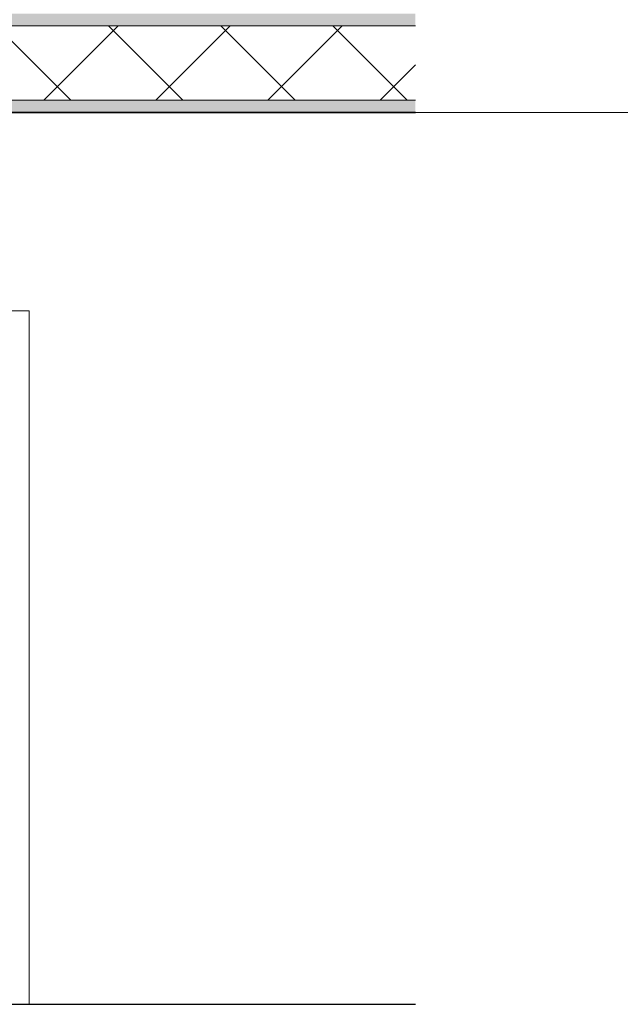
# Model space of a CAD drawing. Header units: inches. Extents: x 424 to 2043, y -237 to 445.
# Tile 655 of 656: x 855.62 to 858.05, y 216.7 to 220.67. Entities that reach past the tile are written whole.
import ezdxf

# ---------------------------------------------------------------- set-up
doc = ezdxf.new("R2010")
doc.units = ezdxf.units.IN
doc.header["$MEASUREMENT"] = 0
for name, color, linetype, lineweight in [('A-DOOR', 31, 'Continuous', 9), ('A-FLOR', 192, 'Continuous', 9), ('A-FLOR-MCUT', 51, 'Continuous', 9), ('A-FLOR-PATT', 8, 'Continuous', 35), ('A-GENM', 13, 'Continuous', 9), ('A-WALL', 113, 'Continuous', 9)]:
    doc.layers.add(name, color=color, linetype=linetype, lineweight=lineweight)

# ---------------------------------------------------------------- blocks, each defined once
blk = doc.blocks.new('Generic Models 1 - Generic Models 1-135348-Section 1')
at = {"layer": 'A-GENM', "lineweight": 25}
blk.add_line((-144.4307, 1.6), (-119.6678, 1.6), dxfattribs=at)
blk = doc.blocks.new('5-panel_Bi-fold_external_door_10806 - Type 1-225860-Section 1')
at = {"layer": 'A-DOOR'}
for p, q in [((-121.2708, 4.4), (-121.2268, 4.4)), ((-121.2268, 4.4), (-121.2268, 1.6))]:
    blk.add_line(p, q, dxfattribs=at)

msp = doc.modelspace()

# ---------------------------------------------------------------- hatches: boundary and pattern name
at = {"layer": 'A-FLOR-PATT', "lineweight": 9}
h = msp.add_hatch(dxfattribs=at)
h.set_pattern_fill('FP_2', color=256, style=0, pattern_type=2)
h.set_pattern_definition([(0, (853.73654, 227.41621), (0.406, 0.102), [0.034, -0.271, 0.034, -0.271, -1.626]), (0, (853.73654, 227.41621), (0.406, 0.102), [-0.61, 0.034, -0.576, 0.034, -0.271, -0.711]), (0, (853.73654, 227.41621), (0.406, 0.102), [-1.524, 0.034, -0.17, 0.034, -0.474]), (120, (853.88954, 227.46721), (-0.2913346, 0.3006063), [0.034, -0.271, 0.034, -0.271, -1.626]), (120, (853.88954, 227.46721), (-0.2913346, 0.3006063), [-0.61, 0.034, -0.576, 0.034, -0.271, -0.711]), (120, (853.88954, 227.46721), (-0.2913346, 0.3006063), [-1.524, 0.034, -0.17, 0.034, -0.474]), (240, (853.94054, 227.67021), (-0.1146654, -0.4026063), [0.034, -0.271, 0.034, -0.271, -1.626]), (240, (853.94054, 227.67021), (-0.1146654, -0.4026063), [-0.61, 0.034, -0.576, 0.034, -0.271, -0.711]), (240, (853.94054, 227.67021), (-0.1146654, -0.4026063), [-1.524, 0.034, -0.17, 0.034, -0.474])])
h.paths.add_polyline_path([(847.6366, 220.6472), (857.2188, 220.6472), (857.2188, 220.6972), (827.5713, 220.6972), (827.5713, 220.6472), (847.0658, 220.6472)], flags=0)
h = msp.add_hatch(dxfattribs=at)
h.set_pattern_fill('FP_3', color=256, style=0, pattern_type=2)
h.set_pattern_definition([(45, (853.73654, 227.4162), (-0.226274, 0.226274), []), (135, (853.73654, 227.4162), (-0.226274, -0.226274), [])])
h.paths.add_polyline_path([(847.0658, 220.3472), (857.2188, 220.3472), (857.2188, 220.6472), (827.5713, 220.6472), (827.5713, 220.3472), (846.495, 220.3472)], flags=0)
h = msp.add_hatch(dxfattribs=at)
h.set_pattern_fill('FP_1', color=256, style=0, pattern_type=2)
h.set_pattern_definition([(108.435, (853.84554, 227.41621), (-0.41678894, 0.83294356), [0.158, -1.159]), (139.399, (853.795544, 227.56621), (-2.49915805, 2.08284494), [0.077, -3.763]), (136.848, (854.153544, 227.616212), (-6.247659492, 5.831057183), [0.183, -8.952]), (109.983, (854.020544, 227.741212), (-1.24974819, 3.331484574), [0.098, -4.778]), (90, (853.98654, 227.4162), (-0.416, 0.417), [0.083, -0.333]), (118.443, (853.986544, 227.500212), (2.9159587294, -5.414786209), [0.227, -11.141]), (84.289, (853.878544, 227.69921), (-0.416051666, -3.74820264), [0.084, -4.102]), (129.806, (853.886544, 227.78321), (1.66603147, -2.08199523), [0.065, -3.188])])
h.paths.add_polyline_path([(857.2188, 220.2972), (857.2188, 220.3472), (827.5713, 220.3472), (827.5713, 220.2972), (857.0543, 220.2972)], flags=0)

# ---------------------------------------------------------------- linework, layer by layer
at = {"layer": 'A-FLOR', "lineweight": 35}
msp.add_line((827.5713, 220.2972), (857.2188, 220.2972), dxfattribs=at)
at = {"layer": 'A-FLOR'}
msp.add_line((865.6631, 220.2972), (857.2188, 220.2972), dxfattribs=at)
at = {"layer": 'A-FLOR-MCUT'}
for p, q in [((857.2188, 220.6472), (827.5713, 220.6472)), ((857.2188, 220.3472), (827.5713, 220.3472))]:
    msp.add_line(p, q, dxfattribs=at)
at = {"layer": 'A-WALL'}
for p, q in [((850.9169, 219.4972), (855.6597, 219.4972)), ((855.6597, 219.4972), (855.6597, 216.6972))]:
    msp.add_line(p, q, dxfattribs=at)

# ---------------------------------------------------------------- block references
at = {"layer": 'A-DOOR'}
msp.add_blockref('5-panel_Bi-fold_external_door_10806 - Type 1-225860-Section 1', (976.8865, 215.0972), dxfattribs=at)
at = {"layer": 'A-GENM', "lineweight": 25}
msp.add_blockref('Generic Models 1 - Generic Models 1-135348-Section 1', (976.8865, 215.0972), dxfattribs=at)

doc.saveas('drawing.dxf')
